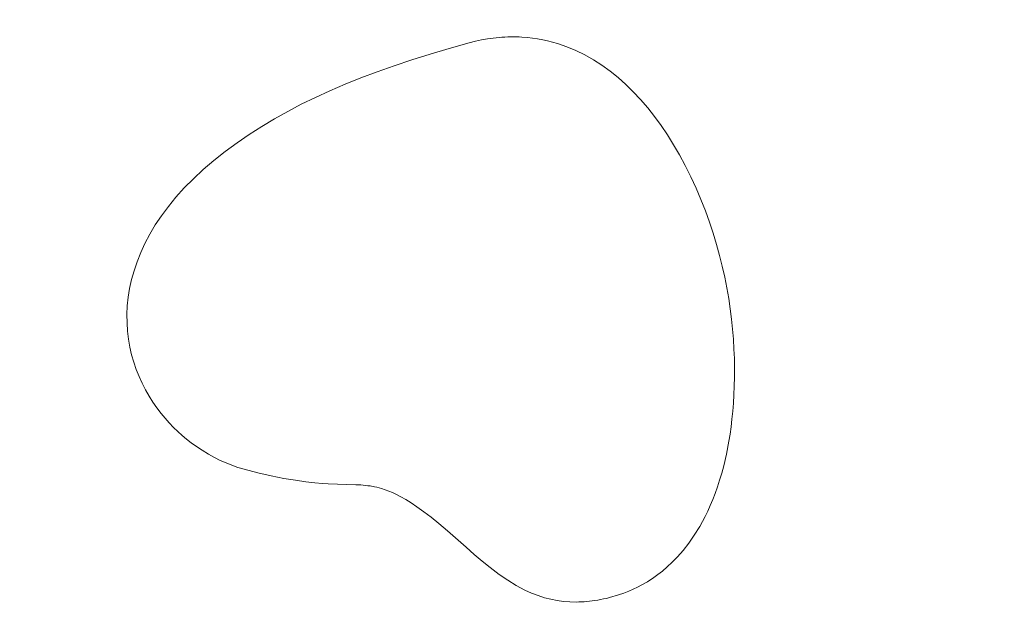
# Model space of a CAD drawing. Header units: millimetres. Extents: x -159 to 180, y -161 to 116.
# Tile 492 of 656: x -16.98 to -4.58, y -58.45 to -50.98. Entities that reach past the tile are written whole.
import ezdxf

# ---------------------------------------------------------------- set-up
doc = ezdxf.new("R2010")
doc.units = ezdxf.units.MM
doc.header["$MEASUREMENT"] = 0
doc.layers.add('Layer 1', color=7, linetype='Continuous')

msp = doc.modelspace()

# ---------------------------------------------------------------- linework, layer by layer
at = {"layer": 'Layer 1', "color": 18, "lineweight": 9}
for points, knots in [([(-158.5852, -104.074), (-158.5852, -104.074), (179.5952, -104.074), (179.5952, -104.074), (179.5952, -104.074), (179.5952, -104.074), (179.5952, 115.719), (179.5952, 115.719), (179.5952, 115.719), (179.5952, 115.719), (-158.5852, 115.719), (-158.5852, 115.719), (-158.5852, 115.719), (-158.5852, 115.719), (-158.5852, -104.074), (-158.5852, -104.074)], [0, 0, 0, 0, 0.2, 0.2, 0.2, 0.2, 0.4, 0.4, 0.4, 0.4, 0.6, 0.6, 0.6, 0.6, 1, 1, 1, 1]), ([(58.7021, -7.5691), (58.7021, -7.5691), (58.7021, -2.7996), (58.7021, -2.7996), (58.7021, -2.7996), (58.7021, -2.7996), (53.9333, -2.7996), (53.9333, -2.7996), (53.9333, -2.7996), (53.9333, -2.7996), (53.9333, 0.2004), (53.9333, 0.2004), (53.9333, 0.2004), (53.9333, 0.2004), (45.9738, 0.2004), (45.9738, 0.2004), (45.9738, 0.2004), (45.9738, 0.2004), (45.9738, -2.7996), (45.9738, -2.7996), (45.9738, -2.7996), (45.9738, -2.7996), (38.2683, -2.7996), (38.2683, -2.7996), (38.2683, -2.7996), (38.2683, -2.7996), (38.2683, 0.2004), (38.2683, 0.2004), (38.2683, 0.2004), (38.2683, 0.2004), (30.3088, 0.2004), (30.3088, 0.2004), (30.3088, 0.2004), (30.3088, 0.2004), (30.3088, -2.7996), (30.3088, -2.7996), (30.3088, -2.7996), (30.3088, -2.7996), (22.6034, -2.7996), (22.6034, -2.7996), (22.6034, -2.7996), (22.6034, -2.7996), (22.6034, 0.2004), (22.6034, 0.2004), (22.6034, 0.2004), (22.6034, 0.2004), (14.6439, 0.2004), (14.6439, 0.2004), (14.6439, 0.2004), (14.6439, 0.2004), (14.6439, -2.7996), (14.6439, -2.7996), (14.6439, -2.7996), (14.6439, -2.7996), (6.9385, -2.7996), (6.9385, -2.7996), (6.9385, -2.7996), (6.9385, -2.7996), (6.9385, 0.2004), (6.9385, 0.2004), (6.9385, 0.2004), (6.9385, 0.2004), (-1.021, 0.2004), (-1.021, 0.2004), (-1.021, 0.2004), (-1.021, 0.2004), (-1.021, -2.7996), (-1.021, -2.7996), (-1.021, -2.7996), (-1.021, -2.7996), (-8.7264, -2.7996), (-8.7264, -2.7996), (-8.7264, -2.7996), (-8.7264, -2.7996), (-8.7264, 0.2004), (-8.7264, 0.2004), (-8.7264, 0.2004), (-8.7264, 0.2004), (-16.686, 0.2004), (-16.686, 0.2004), (-16.686, 0.2004), (-16.686, 0.2004), (-16.686, -2.7996), (-16.686, -2.7996), (-16.686, -2.7996), (-16.686, -2.7996), (-24.3914, -2.7996), (-24.3914, -2.7996), (-24.3914, -2.7996), (-24.3914, -2.7996), (-24.3914, 0.2004), (-24.3914, 0.2004), (-24.3914, 0.2004), (-24.3914, 0.2004), (-32.351, 0.2004), (-32.351, 0.2004), (-32.351, 0.2004), (-32.351, 0.2004), (-32.351, -2.7996), (-32.351, -2.7996), (-32.351, -2.7996), (-32.351, -2.7996), (-37.1199, -2.7996), (-37.1199, -2.7996), (-37.1199, -2.7996), (-37.1199, -2.7996), (-37.1199, -7.5691), (-37.1199, -7.5691), (-37.1199, -7.5691), (-37.1199, -7.5691), (-40.1199, -7.5691), (-40.1199, -7.5691), (-40.1199, -7.5691), (-40.1199, -7.5691), (-40.1199, -15.5281), (-40.1199, -15.5281), (-40.1199, -15.5281), (-40.1199, -15.5281), (-37.1199, -15.5281), (-37.1199, -15.5281), (-37.1199, -15.5281), (-37.1199, -15.5281), (-37.1199, -23.2341), (-37.1199, -23.2341), (-37.1199, -23.2341), (-37.1199, -23.2341), (-40.1199, -23.2341), (-40.1199, -23.2341), (-40.1199, -23.2341), (-40.1199, -23.2341), (-40.1199, -31.1931), (-40.1199, -31.1931), (-40.1199, -31.1931), (-40.1199, -31.1931), (-37.1199, -31.1931), (-37.1199, -31.1931), (-37.1199, -31.1931), (-37.1199, -31.1931), (-37.1199, -38.8982), (-37.1199, -38.8982), (-37.1199, -38.8982), (-37.1199, -38.8982), (-40.1199, -38.8982), (-40.1199, -38.8982), (-40.1199, -38.8982), (-40.1199, -38.8982), (-40.1199, -46.8582), (-40.1199, -46.8582), (-40.1199, -46.8582), (-40.1199, -46.8582), (-37.1199, -46.8582), (-37.1199, -46.8582), (-37.1199, -46.8582), (-37.1199, -46.8582), (-37.1199, -54.5632), (-37.1199, -54.5632), (-37.1199, -54.5632), (-37.1199, -54.5632), (-40.1199, -54.5632), (-40.1199, -54.5632), (-40.1199, -54.5632), (-40.1199, -54.5632), (-40.1199, -62.5232), (-40.1199, -62.5232), (-40.1199, -62.5232), (-40.1199, -62.5232), (-37.1199, -62.5232), (-37.1199, -62.5232), (-37.1199, -62.5232), (-37.1199, -62.5232), (-37.1199, -70.2283), (-37.1199, -70.2283), (-37.1199, -70.2283), (-37.1199, -70.2283), (-40.1199, -70.2283), (-40.1199, -70.2283), (-40.1199, -70.2283), (-40.1199, -70.2283), (-40.1199, -78.1882), (-40.1199, -78.1882), (-40.1199, -78.1882), (-40.1199, -78.1882), (-37.1199, -78.1882), (-37.1199, -78.1882), (-37.1199, -78.1882), (-37.1199, -78.1882), (-37.1199, -85.8933), (-37.1199, -85.8933), (-37.1199, -85.8933), (-37.1199, -85.8933), (-40.1199, -85.8933), (-40.1199, -85.8933), (-40.1199, -85.8933), (-40.1199, -85.8933), (-40.1199, -93.8533), (-40.1199, -93.8533), (-40.1199, -93.8533), (-40.1199, -93.8533), (-37.1199, -93.8533), (-37.1199, -93.8533), (-37.1199, -93.8533), (-37.1199, -93.8533), (-37.1199, -98.6218), (-37.1199, -98.6218), (-37.1199, -98.6218), (-37.1199, -98.6218), (-32.351, -98.6218), (-32.351, -98.6218), (-32.351, -98.6218), (-32.351, -98.6218), (-32.351, -101.6218), (-32.351, -101.6218), (-32.351, -101.6218), (-32.351, -101.6218), (-24.3914, -101.6218), (-24.3914, -101.6218), (-24.3914, -101.6218), (-24.3914, -101.6218), (-24.3914, -98.6218), (-24.3914, -98.6218), (-24.3914, -98.6218), (-24.3914, -98.6218), (-16.686, -98.6218), (-16.686, -98.6218), (-16.686, -98.6218), (-16.686, -98.6218), (-16.686, -101.6218), (-16.686, -101.6218), (-16.686, -101.6218), (-16.686, -101.6218), (-8.7264, -101.6218), (-8.7264, -101.6218), (-8.7264, -101.6218), (-8.7264, -101.6218), (-8.7264, -98.6218), (-8.7264, -98.6218), (-8.7264, -98.6218), (-8.7264, -98.6218), (-1.021, -98.6218), (-1.021, -98.6218), (-1.021, -98.6218), (-1.021, -98.6218), (-1.021, -101.6218), (-1.021, -101.6218), (-1.021, -101.6218), (-1.021, -101.6218), (6.9385, -101.6218), (6.9385, -101.6218), (6.9385, -101.6218), (6.9385, -101.6218), (6.9385, -98.6218), (6.9385, -98.6218), (6.9385, -98.6218), (6.9385, -98.6218), (14.6439, -98.6218), (14.6439, -98.6218), (14.6439, -98.6218), (14.6439, -98.6218), (14.6439, -101.6218), (14.6439, -101.6218), (14.6439, -101.6218), (14.6439, -101.6218), (22.6034, -101.6218), (22.6034, -101.6218), (22.6034, -101.6218), (22.6034, -101.6218), (22.6034, -98.6218), (22.6034, -98.6218), (22.6034, -98.6218), (22.6034, -98.6218), (30.3088, -98.6218), (30.3088, -98.6218), (30.3088, -98.6218), (30.3088, -98.6218), (30.3088, -101.6218), (30.3088, -101.6218), (30.3088, -101.6218), (30.3088, -101.6218), (38.2683, -101.6218), (38.2683, -101.6218), (38.2683, -101.6218), (38.2683, -101.6218), (38.2683, -98.6218), (38.2683, -98.6218), (38.2683, -98.6218), (38.2683, -98.6218), (45.9738, -98.6218), (45.9738, -98.6218), (45.9738, -98.6218), (45.9738, -98.6218), (45.9738, -101.6218), (45.9738, -101.6218), (45.9738, -101.6218), (45.9738, -101.6218), (53.9333, -101.6218), (53.9333, -101.6218), (53.9333, -101.6218), (53.9333, -101.6218), (53.9333, -98.6218), (53.9333, -98.6218), (53.9333, -98.6218), (53.9333, -98.6218), (58.7021, -98.6218), (58.7021, -98.6218), (58.7021, -98.6218), (58.7021, -98.6218), (58.7021, -93.8533), (58.7021, -93.8533), (58.7021, -93.8533), (58.7021, -93.8533), (61.7021, -93.8533), (61.7021, -93.8533), (61.7021, -93.8533), (61.7021, -93.8533), (61.7021, -85.8933), (61.7021, -85.8933), (61.7021, -85.8933), (61.7021, -85.8933), (58.7021, -85.8933), (58.7021, -85.8933), (58.7021, -85.8933), (58.7021, -85.8933), (58.7021, -78.1882), (58.7021, -78.1882), (58.7021, -78.1882), (58.7021, -78.1882), (61.7021, -78.1882), (61.7021, -78.1882), (61.7021, -78.1882), (61.7021, -78.1882), (61.7021, -70.2283), (61.7021, -70.2283), (61.7021, -70.2283), (61.7021, -70.2283), (58.7021, -70.2283), (58.7021, -70.2283), (58.7021, -70.2283), (58.7021, -70.2283), (58.7021, -62.5232), (58.7021, -62.5232), (58.7021, -62.5232), (58.7021, -62.5232), (61.7021, -62.5232), (61.7021, -62.5232), (61.7021, -62.5232), (61.7021, -62.5232), (61.7021, -54.5632), (61.7021, -54.5632), (61.7021, -54.5632), (61.7021, -54.5632), (58.7021, -54.5632), (58.7021, -54.5632), (58.7021, -54.5632), (58.7021, -54.5632), (58.7021, -46.8582), (58.7021, -46.8582), (58.7021, -46.8582), (58.7021, -46.8582), (61.7021, -46.8582), (61.7021, -46.8582), (61.7021, -46.8582), (61.7021, -46.8582), (61.7021, -38.8982), (61.7021, -38.8982), (61.7021, -38.8982), (61.7021, -38.8982), (58.7021, -38.8982), (58.7021, -38.8982), (58.7021, -38.8982), (58.7021, -38.8982), (58.7021, -31.1931), (58.7021, -31.1931), (58.7021, -31.1931), (58.7021, -31.1931), (61.7021, -31.1931), (61.7021, -31.1931), (61.7021, -31.1931), (61.7021, -31.1931), (61.7021, -23.2341), (61.7021, -23.2341), (61.7021, -23.2341), (61.7021, -23.2341), (58.7021, -23.2341), (58.7021, -23.2341), (58.7021, -23.2341), (58.7021, -23.2341), (58.7021, -15.5281), (58.7021, -15.5281), (58.7021, -15.5281), (58.7021, -15.5281), (61.7021, -15.5281), (61.7021, -15.5281), (61.7021, -15.5281), (61.7021, -15.5281), (61.7021, -7.5691), (61.7021, -7.5691), (61.7021, -7.5691), (61.7021, -7.5691), (58.7021, -7.5691), (58.7021, -7.5691)], [0, 0, 0, 0, 0.009901, 0.009901, 0.009901, 0.009901, 0.019802, 0.019802, 0.019802, 0.019802, 0.029703, 0.029703, 0.029703, 0.029703, 0.039604, 0.039604, 0.039604, 0.039604, 0.049505, 0.049505, 0.049505, 0.049505, 0.0594059, 0.0594059, 0.0594059, 0.0594059, 0.0693069, 0.0693069, 0.0693069, 0.0693069, 0.0792079, 0.0792079, 0.0792079, 0.0792079, 0.0891089, 0.0891089, 0.0891089, 0.0891089, 0.0990099, 0.0990099, 0.0990099, 0.0990099, 0.1089109, 0.1089109, 0.1089109, 0.1089109, 0.1188119, 0.1188119, 0.1188119, 0.1188119, 0.1287129, 0.1287129, 0.1287129, 0.1287129, 0.1386139, 0.1386139, 0.1386139, 0.1386139, 0.1485149, 0.1485149, 0.1485149, 0.1485149, 0.1584158, 0.1584158, 0.1584158, 0.1584158, 0.1683168, 0.1683168, 0.1683168, 0.1683168, 0.1782178, 0.1782178, 0.1782178, 0.1782178, 0.1881188, 0.1881188, 0.1881188, 0.1881188, 0.1980198, 0.1980198, 0.1980198, 0.1980198, 0.2079208, 0.2079208, 0.2079208, 0.2079208, 0.2178218, 0.2178218, 0.2178218, 0.2178218, 0.2277228, 0.2277228, 0.2277228, 0.2277228, 0.2376238, 0.2376238, 0.2376238, 0.2376238, 0.2475248, 0.2475248, 0.2475248, 0.2475248, 0.2574257, 0.2574257, 0.2574257, 0.2574257, 0.2673267, 0.2673267, 0.2673267, 0.2673267, 0.2772277, 0.2772277, 0.2772277, 0.2772277, 0.2871287, 0.2871287, 0.2871287, 0.2871287, 0.2970297, 0.2970297, 0.2970297, 0.2970297, 0.3069307, 0.3069307, 0.3069307, 0.3069307, 0.3168317, 0.3168317, 0.3168317, 0.3168317, 0.3267327, 0.3267327, 0.3267327, 0.3267327, 0.3366337, 0.3366337, 0.3366337, 0.3366337, 0.3465347, 0.3465347, 0.3465347, 0.3465347, 0.3564356, 0.3564356, 0.3564356, 0.3564356, 0.3663366, 0.3663366, 0.3663366, 0.3663366, 0.3762376, 0.3762376, 0.3762376, 0.3762376, 0.3861386, 0.3861386, 0.3861386, 0.3861386, 0.3960396, 0.3960396, 0.3960396, 0.3960396, 0.4059406, 0.4059406, 0.4059406, 0.4059406, 0.4158416, 0.4158416, 0.4158416, 0.4158416, 0.4257426, 0.4257426, 0.4257426, 0.4257426, 0.4356436, 0.4356436, 0.4356436, 0.4356436, 0.4455446, 0.4455446, 0.4455446, 0.4455446, 0.4554455, 0.4554455, 0.4554455, 0.4554455, 0.4653465, 0.4653465, 0.4653465, 0.4653465, 0.4752475, 0.4752475, 0.4752475, 0.4752475, 0.4851485, 0.4851485, 0.4851485, 0.4851485, 0.4950495, 0.4950495, 0.4950495, 0.4950495, 0.5049505, 0.5049505, 0.5049505, 0.5049505, 0.5148515, 0.5148515, 0.5148515, 0.5148515, 0.5247525, 0.5247525, 0.5247525, 0.5247525, 0.5346535, 0.5346535, 0.5346535, 0.5346535, 0.5445545, 0.5445545, 0.5445545, 0.5445545, 0.5544554, 0.5544554, 0.5544554, 0.5544554, 0.5643564, 0.5643564, 0.5643564, 0.5643564, 0.5742574, 0.5742574, 0.5742574, 0.5742574, 0.5841584, 0.5841584, 0.5841584, 0.5841584, 0.5940594, 0.5940594, 0.5940594, 0.5940594, 0.6039604, 0.6039604, 0.6039604, 0.6039604, 0.6138614, 0.6138614, 0.6138614, 0.6138614, 0.6237624, 0.6237624, 0.6237624, 0.6237624, 0.6336634, 0.6336634, 0.6336634, 0.6336634, 0.6435644, 0.6435644, 0.6435644, 0.6435644, 0.6534653, 0.6534653, 0.6534653, 0.6534653, 0.6633663, 0.6633663, 0.6633663, 0.6633663, 0.6732673, 0.6732673, 0.6732673, 0.6732673, 0.6831683, 0.6831683, 0.6831683, 0.6831683, 0.6930693, 0.6930693, 0.6930693, 0.6930693, 0.7029703, 0.7029703, 0.7029703, 0.7029703, 0.7128713, 0.7128713, 0.7128713, 0.7128713, 0.7227723, 0.7227723, 0.7227723, 0.7227723, 0.7326733, 0.7326733, 0.7326733, 0.7326733, 0.7425743, 0.7425743, 0.7425743, 0.7425743, 0.7524752, 0.7524752, 0.7524752, 0.7524752, 0.7623762, 0.7623762, 0.7623762, 0.7623762, 0.7722772, 0.7722772, 0.7722772, 0.7722772, 0.7821782, 0.7821782, 0.7821782, 0.7821782, 0.7920792, 0.7920792, 0.7920792, 0.7920792, 0.8019802, 0.8019802, 0.8019802, 0.8019802, 0.8118812, 0.8118812, 0.8118812, 0.8118812, 0.8217822, 0.8217822, 0.8217822, 0.8217822, 0.8316832, 0.8316832, 0.8316832, 0.8316832, 0.8415842, 0.8415842, 0.8415842, 0.8415842, 0.8514851, 0.8514851, 0.8514851, 0.8514851, 0.8613861, 0.8613861, 0.8613861, 0.8613861, 0.8712871, 0.8712871, 0.8712871, 0.8712871, 0.8811881, 0.8811881, 0.8811881, 0.8811881, 0.8910891, 0.8910891, 0.8910891, 0.8910891, 0.9009901, 0.9009901, 0.9009901, 0.9009901, 0.9108911, 0.9108911, 0.9108911, 0.9108911, 0.9207921, 0.9207921, 0.9207921, 0.9207921, 0.9306931, 0.9306931, 0.9306931, 0.9306931, 0.9405941, 0.9405941, 0.9405941, 0.9405941, 0.950495, 0.950495, 0.950495, 0.950495, 0.960396, 0.960396, 0.960396, 0.960396, 0.970297, 0.970297, 0.970297, 0.970297, 0.980198, 0.980198, 0.980198, 0.980198, 1, 1, 1, 1]), ([(-11.3169, -51.2742), (-11.3169, -51.2742), (-11.5688, -51.3461), (-11.5688, -51.3461), (-11.5688, -51.3461), (-11.5688, -51.3461), (-11.8104, -51.4185), (-11.8104, -51.4185), (-11.8104, -51.4185), (-11.8104, -51.4185), (-12.0423, -51.4916), (-12.0423, -51.4916), (-12.0423, -51.4916), (-12.0423, -51.4916), (-12.2649, -51.5658), (-12.2649, -51.5658), (-12.2649, -51.5658), (-12.2649, -51.5658), (-12.4787, -51.6413), (-12.4787, -51.6413), (-12.4787, -51.6413), (-12.4787, -51.6413), (-12.6842, -51.7184), (-12.6842, -51.7184), (-12.6842, -51.7184), (-12.6842, -51.7184), (-12.8819, -51.7974), (-12.8819, -51.7974), (-12.8819, -51.7974), (-12.8819, -51.7974), (-13.0723, -51.8786), (-13.0723, -51.8786), (-13.0723, -51.8786), (-13.0723, -51.8786), (-13.2559, -51.9624), (-13.2559, -51.9624), (-13.2559, -51.9624), (-13.2559, -51.9624), (-13.4331, -52.049), (-13.4331, -52.049), (-13.4331, -52.049), (-13.4331, -52.049), (-13.6046, -52.1387), (-13.6046, -52.1387), (-13.6046, -52.1387), (-13.6046, -52.1387), (-13.7707, -52.2318), (-13.7707, -52.2318), (-13.7707, -52.2318), (-13.7707, -52.2318), (-13.9319, -52.3286), (-13.9319, -52.3286), (-13.9319, -52.3286), (-13.9319, -52.3286), (-14.0888, -52.4294), (-14.0888, -52.4294), (-14.0888, -52.4294), (-14.0888, -52.4294), (-14.2418, -52.5346), (-14.2418, -52.5346), (-14.2418, -52.5346), (-14.2418, -52.5346), (-14.3915, -52.6443), (-14.3915, -52.6443), (-14.3915, -52.6443), (-14.3915, -52.6443), (-14.5355, -52.7578), (-14.5355, -52.7578), (-14.5355, -52.7578), (-14.5355, -52.7578), (-14.6693, -52.8722), (-14.6693, -52.8722), (-14.6693, -52.8722), (-14.6693, -52.8722), (-14.7931, -52.9875), (-14.7931, -52.9875), (-14.7931, -52.9875), (-14.7931, -52.9875), (-14.9073, -53.1034), (-14.9073, -53.1034), (-14.9073, -53.1034), (-14.9073, -53.1034), (-15.012, -53.2197), (-15.012, -53.2197), (-15.012, -53.2197), (-15.012, -53.2197), (-15.1075, -53.3363), (-15.1075, -53.3363), (-15.1075, -53.3363), (-15.1075, -53.3363), (-15.194, -53.453), (-15.194, -53.453), (-15.194, -53.453), (-15.194, -53.453), (-15.2719, -53.5696), (-15.2719, -53.5696), (-15.2719, -53.5696), (-15.2719, -53.5696), (-15.3414, -53.686), (-15.3414, -53.686), (-15.3414, -53.686), (-15.3414, -53.686), (-15.4027, -53.8019), (-15.4027, -53.8019), (-15.4027, -53.8019), (-15.4027, -53.8019), (-15.4561, -53.9172), (-15.4561, -53.9172), (-15.4561, -53.9172), (-15.4561, -53.9172), (-15.5018, -54.0317), (-15.5018, -54.0317), (-15.5018, -54.0317), (-15.5018, -54.0317), (-15.5401, -54.1452), (-15.5401, -54.1452), (-15.5401, -54.1452), (-15.5401, -54.1452), (-15.5712, -54.2576), (-15.5712, -54.2576), (-15.5712, -54.2576), (-15.5712, -54.2576), (-15.5955, -54.3687), (-15.5955, -54.3687), (-15.5955, -54.3687), (-15.5955, -54.3687), (-15.6131, -54.4783), (-15.6131, -54.4783), (-15.6131, -54.4783), (-15.6131, -54.4783), (-15.6245, -54.5884), (-15.6245, -54.5884), (-15.6245, -54.5884), (-15.6245, -54.5884), (-15.6296, -54.6965), (-15.6296, -54.6965), (-15.6296, -54.6965), (-15.6296, -54.6965), (-15.6286, -54.8024), (-15.6286, -54.8024), (-15.6286, -54.8024), (-15.6286, -54.8024), (-15.6218, -54.9061), (-15.6218, -54.9061), (-15.6218, -54.9061), (-15.6218, -54.9061), (-15.6096, -55.0075), (-15.6096, -55.0075), (-15.6096, -55.0075), (-15.6096, -55.0075), (-15.5922, -55.1065), (-15.5922, -55.1065), (-15.5922, -55.1065), (-15.5922, -55.1065), (-15.5699, -55.203), (-15.5699, -55.203), (-15.5699, -55.203), (-15.5699, -55.203), (-15.543, -55.2968), (-15.543, -55.2968), (-15.543, -55.2968), (-15.543, -55.2968), (-15.5118, -55.388), (-15.5118, -55.388), (-15.5118, -55.388), (-15.5118, -55.388), (-15.4766, -55.4765), (-15.4766, -55.4765), (-15.4766, -55.4765), (-15.4766, -55.4765), (-15.4377, -55.562), (-15.4377, -55.562), (-15.4377, -55.562), (-15.4377, -55.562), (-15.3954, -55.6446), (-15.3954, -55.6446), (-15.3954, -55.6446), (-15.3954, -55.6446), (-15.3499, -55.7242), (-15.3499, -55.7242), (-15.3499, -55.7242), (-15.3499, -55.7242), (-15.3016, -55.8006), (-15.3016, -55.8006), (-15.3016, -55.8006), (-15.3016, -55.8006), (-15.2508, -55.8738), (-15.2508, -55.8738), (-15.2508, -55.8738), (-15.2508, -55.8738), (-15.1977, -55.9436), (-15.1977, -55.9436), (-15.1977, -55.9436), (-15.1977, -55.9436), (-15.148, -56.0039), (-15.148, -56.0039), (-15.148, -56.0039), (-15.148, -56.0039), (-15.0964, -56.062), (-15.0964, -56.062), (-15.0964, -56.062), (-15.0964, -56.062), (-15.0433, -56.1177), (-15.0433, -56.1177), (-15.0433, -56.1177), (-15.0433, -56.1177), (-14.9889, -56.1707), (-14.9889, -56.1707), (-14.9889, -56.1707), (-14.9889, -56.1707), (-14.9336, -56.2208), (-14.9336, -56.2208), (-14.9336, -56.2208), (-14.9336, -56.2208), (-14.8777, -56.2678), (-14.8777, -56.2678), (-14.8777, -56.2678), (-14.8777, -56.2678), (-14.8216, -56.3114), (-14.8216, -56.3114), (-14.8216, -56.3114), (-14.8216, -56.3114), (-14.7655, -56.3513), (-14.7655, -56.3513), (-14.7655, -56.3513), (-14.7655, -56.3513), (-14.6821, -56.4062), (-14.6821, -56.4062), (-14.6821, -56.4062), (-14.6821, -56.4062), (-14.603, -56.4544), (-14.603, -56.4544), (-14.603, -56.4544), (-14.603, -56.4544), (-14.5271, -56.4966), (-14.5271, -56.4966), (-14.5271, -56.4966), (-14.5271, -56.4966), (-14.4531, -56.5337), (-14.4531, -56.5337), (-14.4531, -56.5337), (-14.4531, -56.5337), (-14.3799, -56.5664), (-14.3799, -56.5664), (-14.3799, -56.5664), (-14.3799, -56.5664), (-14.3062, -56.5955), (-14.3062, -56.5955), (-14.3062, -56.5955), (-14.3062, -56.5955), (-14.2308, -56.6217), (-14.2308, -56.6217), (-14.2308, -56.6217), (-14.2308, -56.6217), (-14.1525, -56.6458), (-14.1525, -56.6458), (-14.1525, -56.6458), (-14.1525, -56.6458), (-13.979, -56.6924), (-13.979, -56.6924), (-13.979, -56.6924), (-13.979, -56.6924), (-13.812, -56.7305), (-13.812, -56.7305), (-13.812, -56.7305), (-13.812, -56.7305), (-13.6541, -56.7611), (-13.6541, -56.7611), (-13.6541, -56.7611), (-13.6541, -56.7611), (-13.5081, -56.7849), (-13.5081, -56.7849), (-13.5081, -56.7849), (-13.5081, -56.7849), (-13.3766, -56.8028), (-13.3766, -56.8028), (-13.3766, -56.8028), (-13.3766, -56.8028), (-13.2622, -56.8155), (-13.2622, -56.8155), (-13.2622, -56.8155), (-13.2622, -56.8155), (-13.1675, -56.8239), (-13.1675, -56.8239), (-13.1675, -56.8239), (-13.1675, -56.8239), (-13.0952, -56.8289), (-13.0952, -56.8289), (-13.0952, -56.8289), (-13.0952, -56.8289), (-12.7454, -56.8406), (-12.7454, -56.8406), (-12.7454, -56.8406), (-12.7454, -56.8406), (-12.6848, -56.8435), (-12.6848, -56.8435), (-12.6848, -56.8435), (-12.6848, -56.8435), (-12.6552, -56.8464), (-12.6552, -56.8464), (-12.6552, -56.8464), (-12.6552, -56.8464), (-12.6259, -56.8484), (-12.6259, -56.8484), (-12.6259, -56.8484), (-12.6259, -56.8484), (-12.5967, -56.8523), (-12.5967, -56.8523), (-12.5967, -56.8523), (-12.5967, -56.8523), (-12.5678, -56.8562), (-12.5678, -56.8562), (-12.5678, -56.8562), (-12.5678, -56.8562), (-12.5099, -56.866), (-12.5099, -56.866), (-12.5099, -56.866), (-12.5099, -56.866), (-12.4808, -56.8728), (-12.4808, -56.8728), (-12.4808, -56.8728), (-12.4808, -56.8728), (-12.4517, -56.8796), (-12.4517, -56.8796), (-12.4517, -56.8796), (-12.4517, -56.8796), (-12.4221, -56.8884), (-12.4221, -56.8884), (-12.4221, -56.8884), (-12.4221, -56.8884), (-12.377, -56.9027), (-12.377, -56.9027), (-12.377, -56.9027), (-12.377, -56.9027), (-12.3312, -56.9195), (-12.3312, -56.9195), (-12.3312, -56.9195), (-12.3312, -56.9195), (-12.2837, -56.9395), (-12.2837, -56.9395), (-12.2837, -56.9395), (-12.2837, -56.9395), (-12.2331, -56.9636), (-12.2331, -56.9636), (-12.2331, -56.9636), (-12.2331, -56.9636), (-12.1784, -56.9928), (-12.1784, -56.9928), (-12.1784, -56.9928), (-12.1784, -56.9928), (-12.1181, -57.0278), (-12.1181, -57.0278), (-12.1181, -57.0278), (-12.1181, -57.0278), (-12.0512, -57.0696), (-12.0512, -57.0696), (-12.0512, -57.0696), (-12.0512, -57.0696), (-11.9764, -57.1189), (-11.9764, -57.1189), (-11.9764, -57.1189), (-11.9764, -57.1189), (-11.891, -57.1804), (-11.891, -57.1804), (-11.891, -57.1804), (-11.891, -57.1804), (-11.7992, -57.2507), (-11.7992, -57.2507), (-11.7992, -57.2507), (-11.7992, -57.2507), (-11.7003, -57.3298), (-11.7003, -57.3298), (-11.7003, -57.3298), (-11.7003, -57.3298), (-11.5936, -57.4197), (-11.5936, -57.4197), (-11.5936, -57.4197), (-11.5936, -57.4197), (-11.3546, -57.6287), (-11.3546, -57.6287), (-11.3546, -57.6287), (-11.3546, -57.6287), (-11.2548, -57.7175), (-11.2548, -57.7175), (-11.2548, -57.7175), (-11.2548, -57.7175), (-11.1552, -57.8025), (-11.1552, -57.8025), (-11.1552, -57.8025), (-11.1552, -57.8025), (-11.0554, -57.8836), (-11.0554, -57.8836), (-11.0554, -57.8836), (-11.0554, -57.8836), (-10.9408, -57.97), (-10.9408, -57.97), (-10.9408, -57.97), (-10.9408, -57.97), (-10.8332, -58.0439), (-10.8332, -58.0439), (-10.8332, -58.0439), (-10.8332, -58.0439), (-10.7273, -58.1084), (-10.7273, -58.1084), (-10.7273, -58.1084), (-10.7273, -58.1084), (-10.6178, -58.1663), (-10.6178, -58.1663), (-10.6178, -58.1663), (-10.6178, -58.1663), (-10.5341, -58.2045), (-10.5341, -58.2045), (-10.5341, -58.2045), (-10.5341, -58.2045), (-10.4514, -58.2365), (-10.4514, -58.2365), (-10.4514, -58.2365), (-10.4514, -58.2365), (-10.3696, -58.2628), (-10.3696, -58.2628), (-10.3696, -58.2628), (-10.3696, -58.2628), (-10.2885, -58.2835), (-10.2885, -58.2835), (-10.2885, -58.2835), (-10.2885, -58.2835), (-10.2083, -58.2992), (-10.2083, -58.2992), (-10.2083, -58.2992), (-10.2083, -58.2992), (-10.1286, -58.3099), (-10.1286, -58.3099), (-10.1286, -58.3099), (-10.1286, -58.3099), (-10.0495, -58.3161), (-10.0495, -58.3161), (-10.0495, -58.3161), (-10.0495, -58.3161), (-9.9708, -58.3181), (-9.9708, -58.3181), (-9.9708, -58.3181), (-9.9708, -58.3181), (-9.9381, -58.3171), (-9.9381, -58.3171), (-9.9381, -58.3171), (-9.9381, -58.3171), (-9.905, -58.3162), (-9.905, -58.3162), (-9.905, -58.3162), (-9.905, -58.3162), (-9.8716, -58.3142), (-9.8716, -58.3142), (-9.8716, -58.3142), (-9.8716, -58.3142), (-9.8377, -58.3113), (-9.8377, -58.3113), (-9.8377, -58.3113), (-9.8377, -58.3113), (-9.8035, -58.3084), (-9.8035, -58.3084), (-9.8035, -58.3084), (-9.8035, -58.3084), (-9.7689, -58.3035), (-9.7689, -58.3035), (-9.7689, -58.3035), (-9.7689, -58.3035), (-9.7339, -58.2986), (-9.7339, -58.2986), (-9.7339, -58.2986), (-9.7339, -58.2986), (-9.6985, -58.2927), (-9.6985, -58.2927), (-9.6985, -58.2927), (-9.6985, -58.2927), (-9.6627, -58.2869), (-9.6627, -58.2869), (-9.6627, -58.2869), (-9.6627, -58.2869), (-9.6265, -58.2791), (-9.6265, -58.2791), (-9.6265, -58.2791), (-9.6265, -58.2791), (-9.5898, -58.2713), (-9.5898, -58.2713), (-9.5898, -58.2713), (-9.5898, -58.2713), (-9.5527, -58.2615), (-9.5527, -58.2615), (-9.5527, -58.2615), (-9.5527, -58.2615), (-9.4395, -58.2289), (-9.4395, -58.2289), (-9.4395, -58.2289), (-9.4395, -58.2289), (-9.3721, -58.2061), (-9.3721, -58.2061), (-9.3721, -58.2061), (-9.3721, -58.2061), (-9.3077, -58.1804), (-9.3077, -58.1804), (-9.3077, -58.1804), (-9.3077, -58.1804), (-9.1978, -58.1313), (-9.1978, -58.1313), (-9.1978, -58.1313), (-9.1978, -58.1313), (-9.1426, -58.1025), (-9.1426, -58.1025), (-9.1426, -58.1025), (-9.1426, -58.1025), (-9.0742, -58.0613), (-9.0742, -58.0613), (-9.0742, -58.0613), (-9.0742, -58.0613), (-8.9925, -58.0076), (-8.9925, -58.0076), (-8.9925, -58.0076), (-8.9925, -58.0076), (-8.9417, -57.9713), (-8.9417, -57.9713), (-8.9417, -57.9713), (-8.9417, -57.9713), (-8.8854, -57.9277), (-8.8854, -57.9277), (-8.8854, -57.9277), (-8.8854, -57.9277), (-8.8246, -57.8762), (-8.8246, -57.8762), (-8.8246, -57.8762), (-8.8246, -57.8762), (-8.7601, -57.8162), (-8.7601, -57.8162), (-8.7601, -57.8162), (-8.7601, -57.8162), (-8.6929, -57.747), (-8.6929, -57.747), (-8.6929, -57.747), (-8.6929, -57.747), (-8.6239, -57.6679), (-8.6239, -57.6679), (-8.6239, -57.6679), (-8.6239, -57.6679), (-8.5538, -57.5784), (-8.5538, -57.5784), (-8.5538, -57.5784), (-8.5538, -57.5784), (-8.4838, -57.4776), (-8.4838, -57.4776), (-8.4838, -57.4776), (-8.4838, -57.4776), (-8.4145, -57.3651), (-8.4145, -57.3651), (-8.4145, -57.3651), (-8.4145, -57.3651), (-8.347, -57.2401), (-8.347, -57.2401), (-8.347, -57.2401), (-8.347, -57.2401), (-8.3142, -57.1727), (-8.3142, -57.1727), (-8.3142, -57.1727), (-8.3142, -57.1727), (-8.2822, -57.102), (-8.2822, -57.102), (-8.2822, -57.102), (-8.2822, -57.102), (-8.251, -57.0278), (-8.251, -57.0278), (-8.251, -57.0278), (-8.251, -57.0278), (-8.2209, -56.9501), (-8.2209, -56.9501), (-8.2209, -56.9501), (-8.2209, -56.9501), (-8.1918, -56.8687), (-8.1918, -56.8687), (-8.1918, -56.8687), (-8.1918, -56.8687), (-8.164, -56.7837), (-8.164, -56.7837), (-8.164, -56.7837), (-8.164, -56.7837), (-8.1375, -56.6949), (-8.1375, -56.6949), (-8.1375, -56.6949), (-8.1375, -56.6949), (-8.1124, -56.6023), (-8.1124, -56.6023), (-8.1124, -56.6023), (-8.1124, -56.6023), (-8.0782, -56.4556), (-8.0782, -56.4556), (-8.0782, -56.4556), (-8.0782, -56.4556), (-8.047, -56.2915), (-8.047, -56.2915), (-8.047, -56.2915), (-8.047, -56.2915), (-8.0329, -56.2034), (-8.0329, -56.2034), (-8.0329, -56.2034), (-8.0329, -56.2034), (-8.02, -56.1113), (-8.02, -56.1113), (-8.02, -56.1113), (-8.02, -56.1113), (-8.0085, -56.0155), (-8.0085, -56.0155), (-8.0085, -56.0155), (-8.0085, -56.0155), (-7.9985, -55.9161), (-7.9985, -55.9161), (-7.9985, -55.9161), (-7.9985, -55.9161), (-7.9901, -55.8133), (-7.9901, -55.8133), (-7.9901, -55.8133), (-7.9901, -55.8133), (-7.9835, -55.7071), (-7.9835, -55.7071), (-7.9835, -55.7071), (-7.9835, -55.7071), (-7.9789, -55.5977), (-7.9789, -55.5977), (-7.9789, -55.5977), (-7.9789, -55.5977), (-7.9764, -55.4853), (-7.9764, -55.4853), (-7.9764, -55.4853), (-7.9764, -55.4853), (-7.9761, -55.37), (-7.9761, -55.37), (-7.9761, -55.37), (-7.9761, -55.37), (-7.9783, -55.252), (-7.9783, -55.252), (-7.9783, -55.252), (-7.9783, -55.252), (-7.983, -55.1314), (-7.983, -55.1314), (-7.983, -55.1314), (-7.983, -55.1314), (-7.9904, -55.0083), (-7.9904, -55.0083), (-7.9904, -55.0083), (-7.9904, -55.0083), (-8.0006, -54.8829), (-8.0006, -54.8829), (-8.0006, -54.8829), (-8.0006, -54.8829), (-8.0138, -54.7553), (-8.0138, -54.7553), (-8.0138, -54.7553), (-8.0138, -54.7553), (-8.0302, -54.6256), (-8.0302, -54.6256), (-8.0302, -54.6256), (-8.0302, -54.6256), (-8.0499, -54.4941), (-8.0499, -54.4941), (-8.0499, -54.4941), (-8.0499, -54.4941), (-8.073, -54.3609), (-8.073, -54.3609), (-8.073, -54.3609), (-8.073, -54.3609), (-8.0997, -54.226), (-8.0997, -54.226), (-8.0997, -54.226), (-8.0997, -54.226), (-8.1302, -54.0897), (-8.1302, -54.0897), (-8.1302, -54.0897), (-8.1302, -54.0897), (-8.1645, -53.9521), (-8.1645, -53.9521), (-8.1645, -53.9521), (-8.1645, -53.9521), (-8.2029, -53.8133), (-8.2029, -53.8133), (-8.2029, -53.8133), (-8.2029, -53.8133), (-8.2455, -53.6735), (-8.2455, -53.6735), (-8.2455, -53.6735), (-8.2455, -53.6735), (-8.2925, -53.5328), (-8.2925, -53.5328), (-8.2925, -53.5328), (-8.2925, -53.5328), (-8.3439, -53.3914), (-8.3439, -53.3914), (-8.3439, -53.3914), (-8.3439, -53.3914), (-8.3999, -53.2493), (-8.3999, -53.2493), (-8.3999, -53.2493), (-8.3999, -53.2493), (-8.4608, -53.1068), (-8.4608, -53.1068), (-8.4608, -53.1068), (-8.4608, -53.1068), (-8.5265, -52.964), (-8.5265, -52.964), (-8.5265, -52.964), (-8.5265, -52.964), (-8.5974, -52.8211), (-8.5974, -52.8211), (-8.5974, -52.8211), (-8.5974, -52.8211), (-8.6685, -52.6878), (-8.6685, -52.6878), (-8.6685, -52.6878), (-8.6685, -52.6878), (-8.7428, -52.5591), (-8.7428, -52.5591), (-8.7428, -52.5591), (-8.7428, -52.5591), (-8.82, -52.4351), (-8.82, -52.4351), (-8.82, -52.4351), (-8.82, -52.4351), (-8.9004, -52.3159), (-8.9004, -52.3159), (-8.9004, -52.3159), (-8.9004, -52.3159), (-8.9837, -52.2017), (-8.9837, -52.2017), (-8.9837, -52.2017), (-8.9837, -52.2017), (-9.0699, -52.0927), (-9.0699, -52.0927), (-9.0699, -52.0927), (-9.0699, -52.0927), (-9.1591, -51.9891), (-9.1591, -51.9891), (-9.1591, -51.9891), (-9.1591, -51.9891), (-9.2512, -51.891), (-9.2512, -51.891), (-9.2512, -51.891), (-9.2512, -51.891), (-9.3461, -51.7985), (-9.3461, -51.7985), (-9.3461, -51.7985), (-9.3461, -51.7985), (-9.4438, -51.712), (-9.4438, -51.712), (-9.4438, -51.712), (-9.4438, -51.712), (-9.5443, -51.6315), (-9.5443, -51.6315), (-9.5443, -51.6315), (-9.5443, -51.6315), (-9.6475, -51.5572), (-9.6475, -51.5572), (-9.6475, -51.5572), (-9.6475, -51.5572), (-9.7534, -51.4892), (-9.7534, -51.4892), (-9.7534, -51.4892), (-9.7534, -51.4892), (-9.8619, -51.4279), (-9.8619, -51.4279), (-9.8619, -51.4279), (-9.8619, -51.4279), (-9.9731, -51.3732), (-9.9731, -51.3732), (-9.9731, -51.3732), (-9.9731, -51.3732), (-10.0869, -51.3254), (-10.0869, -51.3254), (-10.0869, -51.3254), (-10.0869, -51.3254), (-10.1469, -51.3034), (-10.1469, -51.3034), (-10.1469, -51.3034), (-10.1469, -51.3034), (-10.2074, -51.2834), (-10.2074, -51.2834), (-10.2074, -51.2834), (-10.2074, -51.2834), (-10.2685, -51.2655), (-10.2685, -51.2655), (-10.2685, -51.2655), (-10.2685, -51.2655), (-10.3302, -51.2497), (-10.3302, -51.2497), (-10.3302, -51.2497), (-10.3302, -51.2497), (-10.3927, -51.236), (-10.3927, -51.236), (-10.3927, -51.236), (-10.3927, -51.236), (-10.456, -51.2246), (-10.456, -51.2246), (-10.456, -51.2246), (-10.456, -51.2246), (-10.5202, -51.2155), (-10.5202, -51.2155), (-10.5202, -51.2155), (-10.5202, -51.2155), (-10.5853, -51.2088), (-10.5853, -51.2088), (-10.5853, -51.2088), (-10.5853, -51.2088), (-10.6552, -51.2029), (-10.6552, -51.2029), (-10.6552, -51.2029), (-10.6552, -51.2029), (-10.6904, -51.2009), (-10.6904, -51.2009), (-10.6904, -51.2009), (-10.6904, -51.2009), (-10.7257, -51.2), (-10.7257, -51.2), (-10.7257, -51.2), (-10.7257, -51.2), (-10.7971, -51.2), (-10.7971, -51.2), (-10.7971, -51.2), (-10.7971, -51.2), (-10.833, -51.2009), (-10.833, -51.2009), (-10.833, -51.2009), (-10.833, -51.2009), (-10.8691, -51.2029), (-10.8691, -51.2029), (-10.8691, -51.2029), (-10.8691, -51.2029), (-10.9054, -51.2048), (-10.9054, -51.2048), (-10.9054, -51.2048), (-10.9054, -51.2048), (-10.9419, -51.2078), (-10.9419, -51.2078), (-10.9419, -51.2078), (-10.9419, -51.2078), (-10.9786, -51.2117), (-10.9786, -51.2117), (-10.9786, -51.2117), (-10.9786, -51.2117), (-11.0155, -51.2156), (-11.0155, -51.2156), (-11.0155, -51.2156), (-11.0155, -51.2156), (-11.0525, -51.2205), (-11.0525, -51.2205), (-11.0525, -51.2205), (-11.0525, -51.2205), (-11.0897, -51.2263), (-11.0897, -51.2263), (-11.0897, -51.2263), (-11.0897, -51.2263), (-11.1648, -51.239), (-11.1648, -51.239), (-11.1648, -51.239), (-11.1648, -51.239), (-11.2405, -51.2556), (-11.2405, -51.2556), (-11.2405, -51.2556), (-11.2405, -51.2556), (-11.3169, -51.2742), (-11.3169, -51.2742)], [0, 0, 0, 0, 0.0046083, 0.0046083, 0.0046083, 0.0046083, 0.0092166, 0.0092166, 0.0092166, 0.0092166, 0.0138249, 0.0138249, 0.0138249, 0.0138249, 0.0184332, 0.0184332, 0.0184332, 0.0184332, 0.0230415, 0.0230415, 0.0230415, 0.0230415, 0.0276498, 0.0276498, 0.0276498, 0.0276498, 0.0322581, 0.0322581, 0.0322581, 0.0322581, 0.0368664, 0.0368664, 0.0368664, 0.0368664, 0.0414747, 0.0414747, 0.0414747, 0.0414747, 0.0460829, 0.0460829, 0.0460829, 0.0460829, 0.0506912, 0.0506912, 0.0506912, 0.0506912, 0.0552995, 0.0552995, 0.0552995, 0.0552995, 0.0599078, 0.0599078, 0.0599078, 0.0599078, 0.0645161, 0.0645161, 0.0645161, 0.0645161, 0.0691244, 0.0691244, 0.0691244, 0.0691244, 0.0737327, 0.0737327, 0.0737327, 0.0737327, 0.078341, 0.078341, 0.078341, 0.078341, 0.0829493, 0.0829493, 0.0829493, 0.0829493, 0.0875576, 0.0875576, 0.0875576, 0.0875576, 0.0921659, 0.0921659, 0.0921659, 0.0921659, 0.0967742, 0.0967742, 0.0967742, 0.0967742, 0.1013825, 0.1013825, 0.1013825, 0.1013825, 0.1059908, 0.1059908, 0.1059908, 0.1059908, 0.1105991, 0.1105991, 0.1105991, 0.1105991, 0.1152074, 0.1152074, 0.1152074, 0.1152074, 0.1198157, 0.1198157, 0.1198157, 0.1198157, 0.124424, 0.124424, 0.124424, 0.124424, 0.1290323, 0.1290323, 0.1290323, 0.1290323, 0.1336406, 0.1336406, 0.1336406, 0.1336406, 0.1382488, 0.1382488, 0.1382488, 0.1382488, 0.1428571, 0.1428571, 0.1428571, 0.1428571, 0.1474654, 0.1474654, 0.1474654, 0.1474654, 0.1520737, 0.1520737, 0.1520737, 0.1520737, 0.156682, 0.156682, 0.156682, 0.156682, 0.1612903, 0.1612903, 0.1612903, 0.1612903, 0.1658986, 0.1658986, 0.1658986, 0.1658986, 0.1705069, 0.1705069, 0.1705069, 0.1705069, 0.1751152, 0.1751152, 0.1751152, 0.1751152, 0.1797235, 0.1797235, 0.1797235, 0.1797235, 0.1843318, 0.1843318, 0.1843318, 0.1843318, 0.1889401, 0.1889401, 0.1889401, 0.1889401, 0.1935484, 0.1935484, 0.1935484, 0.1935484, 0.1981567, 0.1981567, 0.1981567, 0.1981567, 0.202765, 0.202765, 0.202765, 0.202765, 0.2073733, 0.2073733, 0.2073733, 0.2073733, 0.2119816, 0.2119816, 0.2119816, 0.2119816, 0.2165899, 0.2165899, 0.2165899, 0.2165899, 0.2211982, 0.2211982, 0.2211982, 0.2211982, 0.2258065, 0.2258065, 0.2258065, 0.2258065, 0.2304147, 0.2304147, 0.2304147, 0.2304147, 0.235023, 0.235023, 0.235023, 0.235023, 0.2396313, 0.2396313, 0.2396313, 0.2396313, 0.2442396, 0.2442396, 0.2442396, 0.2442396, 0.2488479, 0.2488479, 0.2488479, 0.2488479, 0.2534562, 0.2534562, 0.2534562, 0.2534562, 0.2580645, 0.2580645, 0.2580645, 0.2580645, 0.2626728, 0.2626728, 0.2626728, 0.2626728, 0.2672811, 0.2672811, 0.2672811, 0.2672811, 0.2718894, 0.2718894, 0.2718894, 0.2718894, 0.2764977, 0.2764977, 0.2764977, 0.2764977, 0.281106, 0.281106, 0.281106, 0.281106, 0.2857143, 0.2857143, 0.2857143, 0.2857143, 0.2903226, 0.2903226, 0.2903226, 0.2903226, 0.2949309, 0.2949309, 0.2949309, 0.2949309, 0.2995392, 0.2995392, 0.2995392, 0.2995392, 0.3041475, 0.3041475, 0.3041475, 0.3041475, 0.3087558, 0.3087558, 0.3087558, 0.3087558, 0.3133641, 0.3133641, 0.3133641, 0.3133641, 0.3179724, 0.3179724, 0.3179724, 0.3179724, 0.3225806, 0.3225806, 0.3225806, 0.3225806, 0.3271889, 0.3271889, 0.3271889, 0.3271889, 0.3317972, 0.3317972, 0.3317972, 0.3317972, 0.3364055, 0.3364055, 0.3364055, 0.3364055, 0.3410138, 0.3410138, 0.3410138, 0.3410138, 0.3456221, 0.3456221, 0.3456221, 0.3456221, 0.3502304, 0.3502304, 0.3502304, 0.3502304, 0.3548387, 0.3548387, 0.3548387, 0.3548387, 0.359447, 0.359447, 0.359447, 0.359447, 0.3640553, 0.3640553, 0.3640553, 0.3640553, 0.3686636, 0.3686636, 0.3686636, 0.3686636, 0.3732719, 0.3732719, 0.3732719, 0.3732719, 0.3778802, 0.3778802, 0.3778802, 0.3778802, 0.3824885, 0.3824885, 0.3824885, 0.3824885, 0.3870968, 0.3870968, 0.3870968, 0.3870968, 0.3917051, 0.3917051, 0.3917051, 0.3917051, 0.3963134, 0.3963134, 0.3963134, 0.3963134, 0.4009217, 0.4009217, 0.4009217, 0.4009217, 0.40553, 0.40553, 0.40553, 0.40553, 0.4101382, 0.4101382, 0.4101382, 0.4101382, 0.4147465, 0.4147465, 0.4147465, 0.4147465, 0.4193548, 0.4193548, 0.4193548, 0.4193548, 0.4239631, 0.4239631, 0.4239631, 0.4239631, 0.4285714, 0.4285714, 0.4285714, 0.4285714, 0.4331797, 0.4331797, 0.4331797, 0.4331797, 0.437788, 0.437788, 0.437788, 0.437788, 0.4423963, 0.4423963, 0.4423963, 0.4423963, 0.4470046, 0.4470046, 0.4470046, 0.4470046, 0.4516129, 0.4516129, 0.4516129, 0.4516129, 0.4562212, 0.4562212, 0.4562212, 0.4562212, 0.4608295, 0.4608295, 0.4608295, 0.4608295, 0.4654378, 0.4654378, 0.4654378, 0.4654378, 0.4700461, 0.4700461, 0.4700461, 0.4700461, 0.4746544, 0.4746544, 0.4746544, 0.4746544, 0.4792627, 0.4792627, 0.4792627, 0.4792627, 0.483871, 0.483871, 0.483871, 0.483871, 0.4884793, 0.4884793, 0.4884793, 0.4884793, 0.4930876, 0.4930876, 0.4930876, 0.4930876, 0.4976959, 0.4976959, 0.4976959, 0.4976959, 0.5023041, 0.5023041, 0.5023041, 0.5023041, 0.5069124, 0.5069124, 0.5069124, 0.5069124, 0.5115207, 0.5115207, 0.5115207, 0.5115207, 0.516129, 0.516129, 0.516129, 0.516129, 0.5207373, 0.5207373, 0.5207373, 0.5207373, 0.5253456, 0.5253456, 0.5253456, 0.5253456, 0.5299539, 0.5299539, 0.5299539, 0.5299539, 0.5345622, 0.5345622, 0.5345622, 0.5345622, 0.5391705, 0.5391705, 0.5391705, 0.5391705, 0.5437788, 0.5437788, 0.5437788, 0.5437788, 0.5483871, 0.5483871, 0.5483871, 0.5483871, 0.5529954, 0.5529954, 0.5529954, 0.5529954, 0.5576037, 0.5576037, 0.5576037, 0.5576037, 0.562212, 0.562212, 0.562212, 0.562212, 0.5668203, 0.5668203, 0.5668203, 0.5668203, 0.5714286, 0.5714286, 0.5714286, 0.5714286, 0.5760369, 0.5760369, 0.5760369, 0.5760369, 0.5806452, 0.5806452, 0.5806452, 0.5806452, 0.5852535, 0.5852535, 0.5852535, 0.5852535, 0.5898618, 0.5898618, 0.5898618, 0.5898618, 0.59447, 0.59447, 0.59447, 0.59447, 0.5990783, 0.5990783, 0.5990783, 0.5990783, 0.6036866, 0.6036866, 0.6036866, 0.6036866, 0.6082949, 0.6082949, 0.6082949, 0.6082949, 0.6129032, 0.6129032, 0.6129032, 0.6129032, 0.6175115, 0.6175115, 0.6175115, 0.6175115, 0.6221198, 0.6221198, 0.6221198, 0.6221198, 0.6267281, 0.6267281, 0.6267281, 0.6267281, 0.6313364, 0.6313364, 0.6313364, 0.6313364, 0.6359447, 0.6359447, 0.6359447, 0.6359447, 0.640553, 0.640553, 0.640553, 0.640553, 0.6451613, 0.6451613, 0.6451613, 0.6451613, 0.6497696, 0.6497696, 0.6497696, 0.6497696, 0.6543779, 0.6543779, 0.6543779, 0.6543779, 0.6589862, 0.6589862, 0.6589862, 0.6589862, 0.6635945, 0.6635945, 0.6635945, 0.6635945, 0.6682028, 0.6682028, 0.6682028, 0.6682028, 0.6728111, 0.6728111, 0.6728111, 0.6728111, 0.6774194, 0.6774194, 0.6774194, 0.6774194, 0.6820276, 0.6820276, 0.6820276, 0.6820276, 0.6866359, 0.6866359, 0.6866359, 0.6866359, 0.6912442, 0.6912442, 0.6912442, 0.6912442, 0.6958525, 0.6958525, 0.6958525, 0.6958525, 0.7004608, 0.7004608, 0.7004608, 0.7004608, 0.7050691, 0.7050691, 0.7050691, 0.7050691, 0.7096774, 0.7096774, 0.7096774, 0.7096774, 0.7142857, 0.7142857, 0.7142857, 0.7142857, 0.718894, 0.718894, 0.718894, 0.718894, 0.7235023, 0.7235023, 0.7235023, 0.7235023, 0.7281106, 0.7281106, 0.7281106, 0.7281106, 0.7327189, 0.7327189, 0.7327189, 0.7327189, 0.7373272, 0.7373272, 0.7373272, 0.7373272, 0.7419355, 0.7419355, 0.7419355, 0.7419355, 0.7465438, 0.7465438, 0.7465438, 0.7465438, 0.7511521, 0.7511521, 0.7511521, 0.7511521, 0.7557604, 0.7557604, 0.7557604, 0.7557604, 0.7603687, 0.7603687, 0.7603687, 0.7603687, 0.764977, 0.764977, 0.764977, 0.764977, 0.7695853, 0.7695853, 0.7695853, 0.7695853, 0.7741935, 0.7741935, 0.7741935, 0.7741935, 0.7788018, 0.7788018, 0.7788018, 0.7788018, 0.7834101, 0.7834101, 0.7834101, 0.7834101, 0.7880184, 0.7880184, 0.7880184, 0.7880184, 0.7926267, 0.7926267, 0.7926267, 0.7926267, 0.797235, 0.797235, 0.797235, 0.797235, 0.8018433, 0.8018433, 0.8018433, 0.8018433, 0.8064516, 0.8064516, 0.8064516, 0.8064516, 0.8110599, 0.8110599, 0.8110599, 0.8110599, 0.8156682, 0.8156682, 0.8156682, 0.8156682, 0.8202765, 0.8202765, 0.8202765, 0.8202765, 0.8248848, 0.8248848, 0.8248848, 0.8248848, 0.8294931, 0.8294931, 0.8294931, 0.8294931, 0.8341014, 0.8341014, 0.8341014, 0.8341014, 0.8387097, 0.8387097, 0.8387097, 0.8387097, 0.843318, 0.843318, 0.843318, 0.843318, 0.8479263, 0.8479263, 0.8479263, 0.8479263, 0.8525346, 0.8525346, 0.8525346, 0.8525346, 0.8571429, 0.8571429, 0.8571429, 0.8571429, 0.8617512, 0.8617512, 0.8617512, 0.8617512, 0.8663594, 0.8663594, 0.8663594, 0.8663594, 0.8709677, 0.8709677, 0.8709677, 0.8709677, 0.875576, 0.875576, 0.875576, 0.875576, 0.8801843, 0.8801843, 0.8801843, 0.8801843, 0.8847926, 0.8847926, 0.8847926, 0.8847926, 0.8894009, 0.8894009, 0.8894009, 0.8894009, 0.8940092, 0.8940092, 0.8940092, 0.8940092, 0.8986175, 0.8986175, 0.8986175, 0.8986175, 0.9032258, 0.9032258, 0.9032258, 0.9032258, 0.9078341, 0.9078341, 0.9078341, 0.9078341, 0.9124424, 0.9124424, 0.9124424, 0.9124424, 0.9170507, 0.9170507, 0.9170507, 0.9170507, 0.921659, 0.921659, 0.921659, 0.921659, 0.9262673, 0.9262673, 0.9262673, 0.9262673, 0.9308756, 0.9308756, 0.9308756, 0.9308756, 0.9354839, 0.9354839, 0.9354839, 0.9354839, 0.9400922, 0.9400922, 0.9400922, 0.9400922, 0.9447005, 0.9447005, 0.9447005, 0.9447005, 0.9493088, 0.9493088, 0.9493088, 0.9493088, 0.9539171, 0.9539171, 0.9539171, 0.9539171, 0.9585253, 0.9585253, 0.9585253, 0.9585253, 0.9631336, 0.9631336, 0.9631336, 0.9631336, 0.9677419, 0.9677419, 0.9677419, 0.9677419, 0.9723502, 0.9723502, 0.9723502, 0.9723502, 0.9769585, 0.9769585, 0.9769585, 0.9769585, 0.9815668, 0.9815668, 0.9815668, 0.9815668, 0.9861751, 0.9861751, 0.9861751, 0.9861751, 0.9907834, 0.9907834, 0.9907834, 0.9907834, 1, 1, 1, 1])]:
    msp.add_open_spline(points, degree=3, knots=knots, dxfattribs=at)

doc.saveas('drawing.dxf')
